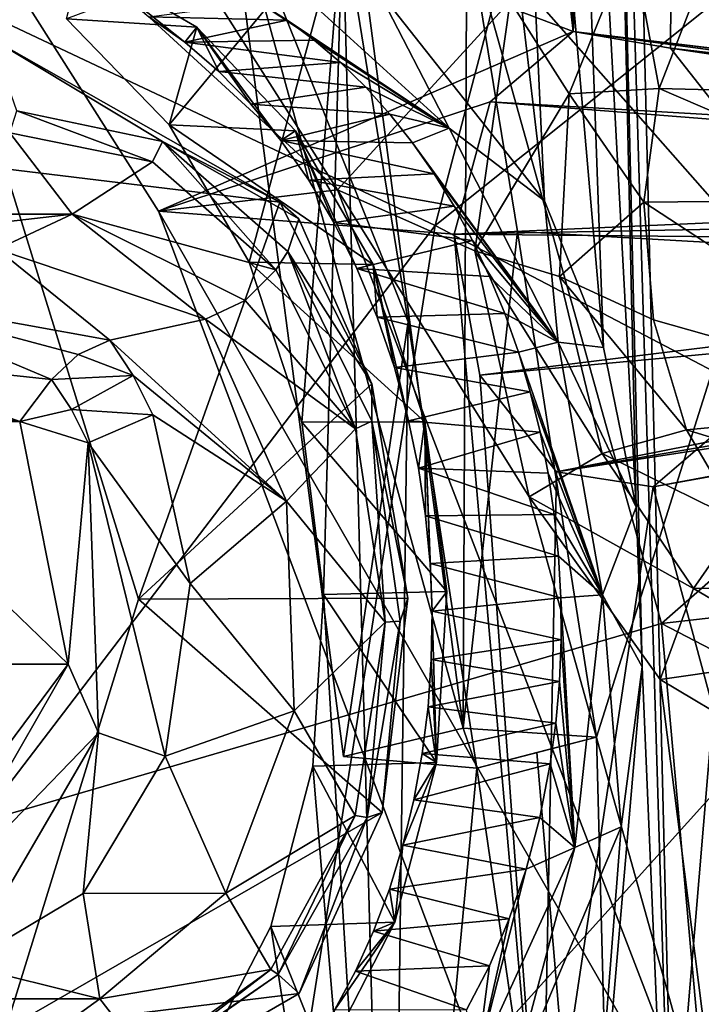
# Model space of a CAD drawing. Header units: metres. Extents: x -150 to 307, y -550 to 84.
# Tile 977 of 1056: x 225.8 to 229.39, y 7.08 to 12.26. Entities that reach past the tile are written whole.
import ezdxf

# ---------------------------------------------------------------- set-up
doc = ezdxf.new("R2010")
doc.units = ezdxf.units.M
doc.layers.add('solid_26006363', color=7, linetype='CONTINUOUS')

msp = doc.modelspace()

# ---------------------------------------------------------------- linework, layer by layer
at = {"layer": 'solid_26006363'}
for points in [[(212.583405, 8.932697, 928.192017), (222.933075, 25.208296, 934.411377), (226.778046, 17.647861, 937.837097)], [(229.17627, 9.082661, 939.973816), (226.778046, 17.647861, 937.837097), (243.479523, 21.629707, 947.42572)], [(229.17627, 9.082661, 939.973816), (243.479523, 21.629707, 947.42572), (245.857986, 10.989752, 949.544861)], [(228.710922, 12.195566, 912.942688), (229.223892, 12.108217, 913.489502), (229.28212, 20.740311, 914.562073)], [(228.723373, 16.762928, 913.428894), (228.710922, 12.195566, 912.942688), (229.28212, 20.740311, 914.562073)], [(229.223892, 12.108217, 913.489502), (229.617462, 11.607019, 913.875366), (229.28212, 20.740311, 914.562073)], [(229.75116, 10.862895, 913.961792), (229.914749, 6.914119, 913.89032), (229.28212, 20.740311, 914.562073)], [(230.230301, 14.674881, 914.833984), (229.28212, 20.740311, 914.562073), (229.914749, 6.914119, 913.89032)], [(229.75116, 10.862895, 913.961792), (229.28212, 20.740311, 914.562073), (229.617462, 11.607019, 913.875366)], [(228.855331, 18.122623, 904.313171), (228.933105, 18.391594, 904.42572), (229.293106, 3.687075, 903.66394)], [(230.589493, 3.194774, 904.978333), (228.933105, 18.391594, 904.42572), (232.38504, 18.18017, 907.970154)], [(230.589493, 3.194774, 904.978333), (229.293106, 3.687075, 903.66394), (228.933105, 18.391594, 904.42572)], [(229.042542, 9.693596, 903.689453), (228.615051, 17.629295, 904.010132), (228.855331, 18.122623, 904.313171)], [(229.074387, 8.854188, 903.667603), (228.855331, 18.122623, 904.313171), (229.293106, 3.687075, 903.66394)], [(229.074387, 8.854188, 903.667603), (229.042542, 9.693596, 903.689453), (228.855331, 18.122623, 904.313171)], [(213.810257, 4.600105, 929.285156), (212.583405, 8.932697, 928.192017), (226.778046, 17.647861, 937.837097)], [(213.810257, 4.600105, 929.285156), (226.778046, 17.647861, 937.837097), (229.17627, 9.082661, 939.973816)], [(228.870773, 10.533987, 903.575073), (228.285919, 17.252821, 903.634521), (228.615051, 17.629295, 904.010132)], [(229.042542, 9.693596, 903.689453), (228.870773, 10.533987, 903.575073), (228.615051, 17.629295, 904.010132)], [(228.561386, 11.30389, 903.322327), (227.885376, 17.019812, 903.207214), (228.285919, 17.252821, 903.634521)], [(228.870773, 10.533987, 903.575073), (228.561386, 11.30389, 903.322327), (228.285919, 17.252821, 903.634521)], [(228.561386, 11.30389, 903.322327), (227.681519, 12.418362, 902.536438), (227.885376, 17.019812, 903.207214)], [(225.139084, 12.519375, 938.87915), (227.986481, 11.174424, 940.932373), (229.449966, 16.739647, 941.646484)], [(229.449966, 16.739647, 941.646484), (227.986481, 11.174424, 940.932373), (232.178864, 14.523368, 943.607727)], [(228.723373, 16.762928, 913.428894), (228.569977, 16.223585, 913.200562), (228.710922, 12.195566, 912.942688)], [(228.569977, 16.223585, 913.200562), (228.302139, 15.793134, 912.86438), (228.710922, 12.195566, 912.942688)], [(228.302139, 15.793134, 912.86438), (225.049805, 13.582232, 909.23407), (228.710922, 12.195566, 912.942688)], [(227.986481, 11.174424, 940.932373), (230.810242, 9.695392, 942.91803), (232.178864, 14.523368, 943.607727)], [(228.13327, 8.532193, 907.416016), (227.4431, 13.774479, 906.801147), (226.891647, 13.035886, 906.309814)], [(228.13327, 8.532193, 907.416016), (228.151917, 12.777198, 906.31012), (227.4431, 13.774479, 906.801147)], [(227.472031, 11.363185, 909.373596), (226.530899, 11.250122, 910.553528), (225.049805, 13.582232, 909.23407)], [(228.710922, 12.195566, 912.942688), (225.049805, 13.582232, 909.23407), (226.530899, 11.250122, 910.553528)], [(226.113525, 13.499624, 908.163391), (227.472031, 11.363185, 909.373596), (225.049805, 13.582232, 909.23407)], [(228.379425, 12.354149, 910.407715), (227.472031, 11.363185, 909.373596), (226.113525, 13.499624, 908.163391)], [(226.891647, 13.035886, 906.309814), (227.498276, 12.802159, 905.647827), (227.842911, 10.669008, 905.821655)], [(226.891647, 13.035886, 906.309814), (227.842911, 10.669008, 905.821655), (227.504135, 8.383615, 906.855469)], [(228.13327, 8.532193, 907.416016), (226.891647, 13.035886, 906.309814), (227.504135, 8.383615, 906.855469)], [(226.046814, 12.261153, 904.146973), (226.586594, 11.704518, 904.637207), (227.498276, 12.802159, 905.647827)], [(226.586594, 11.704518, 904.637207), (227.007217, 10.983052, 905.001038), (227.498276, 12.802159, 905.647827)], [(227.007217, 10.983052, 905.001038), (227.284515, 10.140848, 905.217712), (227.498276, 12.802159, 905.647827)], [(227.284515, 10.140848, 905.217712), (227.398926, 9.235851, 905.271667), (227.498276, 12.802159, 905.647827)], [(227.398926, 9.235851, 905.271667), (227.748444, 3.495895, 905.368896), (227.498276, 12.802159, 905.647827)], [(227.842911, 10.669008, 905.821655), (227.498276, 12.802159, 905.647827), (227.748444, 3.495895, 905.368896)], [(228.13327, 8.532193, 907.416016), (228.419342, 11.143722, 906.446594), (228.151917, 12.777198, 906.31012)], [(229.653046, 11.07263, 907.717468), (228.151917, 12.777198, 906.31012), (228.419342, 11.143722, 906.446594)], [(229.653046, 11.07263, 907.717468), (229.884857, 12.643598, 908.09082), (228.151917, 12.777198, 906.31012)], [(229.018066, 12.680624, 910.885437), (228.689697, 11.868007, 910.447632), (228.379425, 12.354149, 910.407715)], [(229.163025, 11.895851, 910.316772), (228.689697, 11.868007, 910.447632), (229.018066, 12.680624, 910.885437)], [(229.364456, 12.415984, 910.595093), (229.163025, 11.895851, 910.316772), (229.018066, 12.680624, 910.885437)], [(226.731827, 12.217517, 903.411682), (226.046814, 12.261153, 904.146973), (226.126968, 12.569522, 902.845337)], [(226.668442, 12.138808, 903.342224), (226.731827, 12.217517, 903.411682), (226.126968, 12.569522, 902.845337)], [(226.478943, 12.272869, 903.166321), (226.668442, 12.138808, 903.342224), (226.126968, 12.569522, 902.845337)], [(225.139084, 12.519375, 938.87915), (224.238312, 6.264378, 938.46405), (227.986481, 11.174424, 940.932373)], [(227.059906, 12.347215, 902.359619), (227.229538, 12.442087, 902.220581), (228.058868, 11.68726, 902.98114)], [(228.058868, 11.68726, 902.98114), (227.229538, 12.442087, 902.220581), (227.681519, 12.418362, 902.536438)], [(228.058868, 11.68726, 902.98114), (227.681519, 12.418362, 902.536438), (228.561386, 11.30389, 903.322327)], [(230.600693, 11.857932, 909.069275), (229.163025, 11.895851, 910.316772), (229.364456, 12.415984, 910.595093)], [(230.794266, 12.324315, 909.314575), (230.600693, 11.857932, 909.069275), (229.364456, 12.415984, 910.595093)], [(226.478943, 12.272869, 903.166321), (227.059906, 12.347215, 902.359619), (227.206818, 12.255012, 902.497314)], [(227.206818, 12.255012, 902.497314), (227.059906, 12.347215, 902.359619), (228.058868, 11.68726, 902.98114)], [(228.379425, 12.354149, 910.407715), (228.193893, 11.041431, 910.102966), (227.472031, 11.363185, 909.373596)], [(228.689697, 11.868007, 910.447632), (228.193893, 11.041431, 910.102966), (228.379425, 12.354149, 910.407715)], [(226.478943, 12.272869, 903.166321), (227.206818, 12.255012, 902.497314), (226.668442, 12.138808, 903.342224)], [(226.731827, 12.217517, 903.411682), (226.586594, 11.704518, 904.637207), (226.046814, 12.261153, 904.146973)], [(227.250748, 11.673388, 903.882324), (226.586594, 11.704518, 904.637207), (226.731827, 12.217517, 903.411682)], [(226.668442, 12.138808, 903.342224), (227.206818, 12.255012, 902.497314), (227.34964, 12.149652, 902.630066)], [(226.668442, 12.138808, 903.342224), (226.848602, 11.984817, 903.507874), (226.731827, 12.217517, 903.411682)], [(227.174484, 11.622318, 903.802124), (227.250748, 11.673388, 903.882324), (226.731827, 12.217517, 903.411682)], [(227.016586, 11.813337, 903.660522), (227.174484, 11.622318, 903.802124), (226.731827, 12.217517, 903.411682)], [(226.848602, 11.984817, 903.507874), (227.016586, 11.813337, 903.660522), (226.731827, 12.217517, 903.411682)], [(227.34964, 12.149652, 902.630066), (227.206818, 12.255012, 902.497314), (228.058868, 11.68726, 902.98114)], [(228.274841, 11.824511, 912.442871), (228.710922, 12.195566, 912.942688), (226.530899, 11.250122, 910.553528)], [(233.959503, 11.493368, 907.424561), (228.710922, 12.195566, 912.942688), (228.274841, 11.824511, 912.442871)], [(234.19783, 11.537221, 907.636902), (229.223892, 12.108217, 913.489502), (228.710922, 12.195566, 912.942688)], [(234.075043, 11.546497, 907.527466), (228.710922, 12.195566, 912.942688), (233.959503, 11.493368, 907.424561)], [(234.19783, 11.537221, 907.636902), (228.710922, 12.195566, 912.942688), (234.075043, 11.546497, 907.527466)], [(225.652344, 12.15667, 901.974426), (225.724777, 11.473048, 905.270142), (227.168167, 11.297114, 903.38562)], [(226.552292, 11.616396, 902.341064), (225.652344, 12.15667, 901.974426), (227.168167, 11.297114, 903.38562)], [(226.552292, 11.616396, 902.341064), (225.785675, 11.777106, 901.605103), (225.652344, 12.15667, 901.974426)], [(226.668442, 12.138808, 903.342224), (227.34964, 12.149652, 902.630066), (227.487701, 12.03171, 902.757263)], [(226.668442, 12.138808, 903.342224), (227.487701, 12.03171, 902.757263), (226.848602, 11.984817, 903.507874)], [(227.487701, 12.03171, 902.757263), (227.34964, 12.149652, 902.630066), (228.058868, 11.68726, 902.98114)], [(234.394638, 11.337642, 907.812195), (229.617462, 11.607019, 913.875366), (229.223892, 12.108217, 913.489502)], [(234.310059, 11.465192, 907.736877), (229.223892, 12.108217, 913.489502), (234.19783, 11.537221, 907.636902)], [(234.394638, 11.337642, 907.812195), (229.223892, 12.108217, 913.489502), (234.310059, 11.465192, 907.736877)], [(226.848602, 11.984817, 903.507874), (227.487701, 12.03171, 902.757263), (227.620331, 11.901872, 902.878357)], [(227.620331, 11.901872, 902.878357), (227.487701, 12.03171, 902.757263), (228.058868, 11.68726, 902.98114)], [(226.848602, 11.984817, 903.507874), (227.620331, 11.901872, 902.878357), (227.016586, 11.813337, 903.660522)], [(227.016586, 11.813337, 903.660522), (227.620331, 11.901872, 902.878357), (227.746964, 11.760745, 902.992859)], [(227.746964, 11.760745, 902.992859), (227.620331, 11.901872, 902.878357), (228.058868, 11.68726, 902.98114)], [(228.689697, 11.868007, 910.447632), (228.639053, 10.906481, 910.302673), (228.193893, 11.041431, 910.102966)], [(229.083771, 11.297235, 910.167847), (228.639053, 10.906481, 910.302673), (228.689697, 11.868007, 910.447632)], [(229.163025, 11.895851, 910.316772), (229.083771, 11.297235, 910.167847), (228.689697, 11.868007, 910.447632)], [(230.518921, 11.311479, 908.938049), (229.083771, 11.297235, 910.167847), (229.163025, 11.895851, 910.316772)], [(230.600693, 11.857932, 909.069275), (230.518921, 11.311479, 908.938049), (229.163025, 11.895851, 910.316772)], [(228.086258, 11.129948, 912.184265), (228.274841, 11.824511, 912.442871), (226.530899, 11.250122, 910.553528)], [(227.016586, 11.813337, 903.660522), (227.746964, 11.760745, 902.992859), (227.174484, 11.622318, 903.802124)], [(233.867371, 11.385909, 907.342468), (228.274841, 11.824511, 912.442871), (228.086258, 11.129948, 912.184265)], [(233.959503, 11.493368, 907.424561), (228.274841, 11.824511, 912.442871), (233.867371, 11.385909, 907.342468)], [(226.498413, 11.509402, 902.279602), (225.747818, 11.66237, 901.559021), (225.785675, 11.777106, 901.605103)], [(226.498413, 11.509402, 902.279602), (225.785675, 11.777106, 901.605103), (226.552292, 11.616396, 902.341064)], [(227.174484, 11.622318, 903.802124), (227.746964, 11.760745, 902.992859), (227.866989, 11.608964, 903.100098)], [(227.866989, 11.608964, 903.100098), (227.746964, 11.760745, 902.992859), (228.058868, 11.68726, 902.98114)], [(227.658936, 10.969662, 904.235229), (227.007217, 10.983052, 905.001038), (226.586594, 11.704518, 904.637207)], [(227.658936, 10.969662, 904.235229), (226.586594, 11.704518, 904.637207), (227.250748, 11.673388, 903.882324)], [(226.077072, 11.234622, 902.250732), (225.286819, 11.234663, 901.47052), (225.747818, 11.66237, 901.559021)], [(226.077072, 11.234622, 902.250732), (225.747818, 11.66237, 901.559021), (226.498413, 11.509402, 902.279602)], [(227.174484, 11.622318, 903.802124), (227.320648, 11.41397, 903.931213), (227.250748, 11.673388, 903.882324)], [(227.57399, 10.94956, 904.148499), (227.658936, 10.969662, 904.235229), (227.250748, 11.673388, 903.882324)], [(227.453323, 11.190465, 904.046265), (227.57399, 10.94956, 904.148499), (227.250748, 11.673388, 903.882324)], [(227.320648, 11.41397, 903.931213), (227.453323, 11.190465, 904.046265), (227.250748, 11.673388, 903.882324)], [(227.866989, 11.608964, 903.100098), (228.058868, 11.68726, 902.98114), (228.632385, 10.561019, 903.46698)], [(228.632385, 10.561019, 903.46698), (228.058868, 11.68726, 902.98114), (228.561386, 11.30389, 903.322327)], [(226.498413, 11.509402, 902.279602), (226.552292, 11.616396, 902.341064), (227.14711, 10.941732, 902.874939)], [(226.552292, 11.616396, 902.341064), (227.168167, 11.297114, 903.38562), (227.268677, 11.210176, 903.141663)], [(226.552292, 11.616396, 902.341064), (227.268677, 11.210176, 903.141663), (227.211502, 11.037539, 902.946045)], [(227.14711, 10.941732, 902.874939), (226.552292, 11.616396, 902.341064), (227.211502, 11.037539, 902.946045)], [(227.174484, 11.622318, 903.802124), (227.866989, 11.608964, 903.100098), (227.979843, 11.447197, 903.199707)], [(227.174484, 11.622318, 903.802124), (227.979843, 11.447197, 903.199707), (227.320648, 11.41397, 903.931213)], [(227.979843, 11.447197, 903.199707), (227.866989, 11.608964, 903.100098), (228.632385, 10.561019, 903.46698)], [(226.077072, 11.234622, 902.250732), (226.498413, 11.509402, 902.279602), (227.14711, 10.941732, 902.874939)], [(225.725403, 6.948538, 905.270691), (226.424515, 9.210491, 905.893555), (225.724777, 11.473048, 905.270142)], [(227.168167, 11.297114, 903.38562), (225.724777, 11.473048, 905.270142), (226.424515, 9.210491, 905.893555)], [(227.320648, 11.41397, 903.931213), (227.979843, 11.447197, 903.199707), (228.085098, 11.276065, 903.291138)], [(228.085098, 11.276065, 903.291138), (227.979843, 11.447197, 903.199707), (228.632385, 10.561019, 903.46698)], [(227.320648, 11.41397, 903.931213), (228.085098, 11.276065, 903.291138), (227.453323, 11.190465, 904.046265)], [(227.472031, 11.363185, 909.373596), (229.515717, 6.044899, 911.202515), (226.530899, 11.250122, 910.553528)], [(228.480759, 9.748182, 910.309448), (229.515717, 6.044899, 911.202515), (227.472031, 11.363185, 909.373596)], [(228.193893, 11.041431, 910.102966), (228.480759, 9.748182, 910.309448), (227.472031, 11.363185, 909.373596)], [(233.867371, 11.385909, 907.342468), (228.086258, 11.129948, 912.184265), (233.811981, 11.238849, 907.293091)], [(227.652557, 10.342469, 903.799683), (227.168167, 11.297114, 903.38562), (226.424515, 9.210491, 905.893555)], [(227.268677, 11.210176, 903.141663), (227.168167, 11.297114, 903.38562), (227.652557, 10.342469, 903.799683)], [(228.632385, 10.561019, 903.46698), (228.561386, 11.30389, 903.322327), (228.870773, 10.533987, 903.575073)], [(229.083771, 11.297235, 910.167847), (229.134033, 10.678553, 910.162659), (228.639053, 10.906481, 910.302673)], [(230.518921, 11.311479, 908.938049), (230.714294, 10.231723, 909.063477), (229.083771, 11.297235, 910.167847)], [(230.714294, 10.231723, 909.063477), (229.134033, 10.678553, 910.162659), (229.083771, 11.297235, 910.167847)], [(224.993225, 11.110594, 902.163513), (225.286819, 11.234663, 901.47052), (226.077072, 11.234622, 902.250732)], [(225.682831, 11.051458, 902.776428), (224.993225, 11.110594, 902.163513), (226.077072, 11.234622, 902.250732)], [(225.682831, 11.051458, 902.776428), (226.077072, 11.234622, 902.250732), (226.7771, 10.682544, 902.901123)], [(226.077072, 11.234622, 902.250732), (227.14711, 10.941732, 902.874939), (226.986252, 10.781422, 902.814636)], [(226.077072, 11.234622, 902.250732), (226.986252, 10.781422, 902.814636), (226.7771, 10.682544, 902.901123)], [(229.515717, 6.044899, 911.202515), (228.546295, 5.90856, 912.357605), (226.530899, 11.250122, 910.553528)], [(228.086258, 11.129948, 912.184265), (226.530899, 11.250122, 910.553528), (228.546295, 5.90856, 912.357605)], [(227.453323, 11.190465, 904.046265), (228.085098, 11.276065, 903.291138), (228.182419, 11.096084, 903.374207)], [(228.182419, 11.096084, 903.374207), (228.085098, 11.276065, 903.291138), (228.632385, 10.561019, 903.46698)], [(233.811981, 11.238849, 907.293091), (228.086258, 11.129948, 912.184265), (233.802444, 11.072666, 907.284607)], [(227.268677, 11.210176, 903.141663), (227.652557, 10.342469, 903.799683), (227.211502, 11.037539, 902.946045)], [(227.453323, 11.190465, 904.046265), (228.182419, 11.096084, 903.374207), (227.57399, 10.94956, 904.148499)], [(224.238312, 6.264378, 938.46405), (227.108017, 5.591519, 940.504272), (227.986481, 11.174424, 940.932373)], [(227.986481, 11.174424, 940.932373), (227.108017, 5.591519, 940.504272), (230.810242, 9.695392, 942.91803)], [(228.220383, 10.388286, 912.270203), (228.086258, 11.129948, 912.184265), (228.546295, 5.90856, 912.357605)], [(233.802444, 11.072666, 907.284607), (228.086258, 11.129948, 912.184265), (228.220383, 10.388286, 912.270203)], [(228.13327, 8.532193, 907.416016), (228.834305, 8.485646, 906.68988), (228.419342, 11.143722, 906.446594)], [(229.653046, 11.07263, 907.717468), (228.419342, 11.143722, 906.446594), (228.834305, 8.485646, 906.68988)], [(227.57399, 10.94956, 904.148499), (228.182419, 11.096084, 903.374207), (228.2715, 10.907734, 903.448669)], [(228.2715, 10.907734, 903.448669), (228.182419, 11.096084, 903.374207), (228.632385, 10.561019, 903.46698)], [(224.879929, 10.823753, 902.368347), (225.682831, 11.051458, 902.776428), (226.273819, 10.572268, 903.301575)], [(226.273819, 10.572268, 903.301575), (225.682831, 11.051458, 902.776428), (226.7771, 10.682544, 902.901123)], [(227.566238, 10.106387, 903.230164), (227.14711, 10.941732, 902.874939), (227.211502, 11.037539, 902.946045)], [(227.652344, 10.147033, 903.318848), (227.211502, 11.037539, 902.946045), (227.652557, 10.342469, 903.799683)], [(227.652344, 10.147033, 903.318848), (227.566238, 10.106387, 903.230164), (227.211502, 11.037539, 902.946045)], [(228.863892, 9.977035, 910.47583), (228.480759, 9.748182, 910.309448), (228.193893, 11.041431, 910.102966)], [(228.639053, 10.906481, 910.302673), (228.863892, 9.977035, 910.47583), (228.193893, 11.041431, 910.102966)], [(233.802444, 11.072666, 907.284607), (228.220383, 10.388286, 912.270203), (233.842621, 10.910791, 907.320374)], [(229.653046, 11.07263, 907.717468), (228.834305, 8.485646, 906.68988), (228.977753, 3.02844, 906.616943)], [(229.653046, 11.07263, 907.717468), (228.977753, 3.02844, 906.616943), (229.875198, 1.753009, 907.529114)], [(227.931259, 10.143383, 904.448181), (227.284515, 10.140848, 905.217712), (227.007217, 10.983052, 905.001038)], [(227.931259, 10.143383, 904.448181), (227.007217, 10.983052, 905.001038), (227.658936, 10.969662, 904.235229)], [(229.17627, 9.082661, 939.973816), (245.857986, 10.989752, 949.544861), (246.654556, 0, 950.254578)], [(226.986252, 10.781422, 902.814636), (227.14711, 10.941732, 902.874939), (227.566238, 10.106387, 903.230164)], [(227.57399, 10.94956, 904.148499), (227.680984, 10.693984, 904.236511), (227.658936, 10.969662, 904.235229)], [(227.57399, 10.94956, 904.148499), (228.2715, 10.907734, 903.448669), (228.351898, 10.711749, 903.514099)], [(227.57399, 10.94956, 904.148499), (228.351898, 10.711749, 903.514099), (227.680984, 10.693984, 904.236511)], [(227.8461, 10.148534, 904.362793), (227.931259, 10.143383, 904.448181), (227.658936, 10.969662, 904.235229)], [(227.771515, 10.428009, 904.307861), (227.8461, 10.148534, 904.362793), (227.658936, 10.969662, 904.235229)], [(227.680984, 10.693984, 904.236511), (227.771515, 10.428009, 904.307861), (227.658936, 10.969662, 904.235229)], [(233.842621, 10.910791, 907.320374), (228.220383, 10.388286, 912.270203), (228.623337, 9.880831, 912.665466)], [(228.351898, 10.711749, 903.514099), (228.2715, 10.907734, 903.448669), (228.632385, 10.561019, 903.46698)], [(233.9272, 10.783241, 907.395752), (233.842621, 10.910791, 907.320374), (228.623337, 9.880831, 912.665466)], [(229.308228, 10.101046, 910.301392), (228.863892, 9.977035, 910.47583), (228.639053, 10.906481, 910.302673)], [(229.134033, 10.678553, 910.162659), (229.308228, 10.101046, 910.301392), (228.639053, 10.906481, 910.302673)], [(224.847656, 10.485333, 902.339539), (224.879929, 10.823753, 902.368347), (225.96817, 10.366213, 903.335449)], [(224.879929, 10.823753, 902.368347), (226.273819, 10.572268, 903.301575), (226.108414, 10.49711, 903.374634)], [(224.879929, 10.823753, 902.368347), (226.108414, 10.49711, 903.374634), (225.96817, 10.366213, 903.335449)], [(226.7771, 10.682544, 902.901123), (226.986252, 10.781422, 902.814636), (227.566238, 10.106387, 903.230164)], [(233.9272, 10.783241, 907.395752), (228.623337, 9.880831, 912.665466), (234.039429, 10.711212, 907.495728)], [(234.277756, 10.755066, 907.708069), (229.132507, 9.801076, 913.209656), (229.562057, 10.169706, 913.703125)], [(234.162216, 10.701936, 907.605164), (229.132507, 9.801076, 913.209656), (234.277756, 10.755066, 907.708069)], [(226.273819, 10.572268, 903.301575), (226.7771, 10.682544, 902.901123), (227.204147, 9.726092, 903.252319)], [(227.204147, 9.726092, 903.252319), (226.7771, 10.682544, 902.901123), (227.566238, 10.106387, 903.230164)], [(227.504135, 8.383615, 906.855469), (227.842911, 10.669008, 905.821655), (228.204636, 8.322008, 906.033813)], [(227.680984, 10.693984, 904.236511), (228.351898, 10.711749, 903.514099), (228.423233, 10.509101, 903.570129)], [(227.680984, 10.693984, 904.236511), (228.423233, 10.509101, 903.570129), (227.771515, 10.428009, 904.307861)], [(228.204636, 8.322008, 906.033813), (227.842911, 10.669008, 905.821655), (227.748444, 3.495895, 905.368896)], [(228.423233, 10.509101, 903.570129), (228.351898, 10.711749, 903.514099), (228.632385, 10.561019, 903.46698)], [(234.039429, 10.711212, 907.495728), (228.623337, 9.880831, 912.665466), (229.132507, 9.801076, 913.209656)], [(234.039429, 10.711212, 907.495728), (229.132507, 9.801076, 913.209656), (234.162216, 10.701936, 907.605164)], [(230.714294, 10.231723, 909.063477), (229.308228, 10.101046, 910.301392), (229.134033, 10.678553, 910.162659)], [(226.108414, 10.49711, 903.374634), (226.273819, 10.572268, 903.301575), (226.396545, 10.385614, 903.410645)], [(226.396545, 10.385614, 903.410645), (226.273819, 10.572268, 903.301575), (227.204147, 9.726092, 903.252319)], [(228.423233, 10.509101, 903.570129), (228.632385, 10.561019, 903.46698), (228.865097, 9.233263, 903.605957)], [(228.632385, 10.561019, 903.46698), (228.870773, 10.533987, 903.575073), (229.042542, 9.693596, 903.689453)], [(228.865097, 9.233263, 903.605957), (228.632385, 10.561019, 903.46698), (229.042542, 9.693596, 903.689453)], [(227.771515, 10.428009, 904.307861), (228.423233, 10.509101, 903.570129), (228.485153, 10.301119, 903.616638)], [(228.485153, 10.301119, 903.616638), (228.423233, 10.509101, 903.570129), (228.865097, 9.233263, 903.605957)], [(224.847656, 10.485333, 902.339539), (225.800766, 10.143752, 903.186584), (223.780045, 10.485267, 903.537476)], [(225.800766, 10.143752, 903.186584), (224.732269, 10.143752, 904.385864), (223.780045, 10.485267, 903.537476)], [(224.847656, 10.485333, 902.339539), (225.96817, 10.366213, 903.335449), (225.800766, 10.143752, 903.186584)], [(225.96817, 10.366213, 903.335449), (226.108414, 10.49711, 903.374634), (226.396545, 10.385614, 903.410645)], [(227.771515, 10.428009, 904.307861), (228.485153, 10.301119, 903.616638), (227.8461, 10.148534, 904.362793)], [(225.800766, 10.143752, 903.186584), (225.96817, 10.366213, 903.335449), (226.072479, 10.207572, 903.428101)], [(226.072479, 10.207572, 903.428101), (225.96817, 10.366213, 903.335449), (226.396545, 10.385614, 903.410645)], [(226.072479, 10.207572, 903.428101), (226.396545, 10.385614, 903.410645), (226.500443, 10.179513, 903.50293)], [(226.500443, 10.179513, 903.50293), (226.396545, 10.385614, 903.410645), (227.204147, 9.726092, 903.252319)], [(228.623337, 9.880831, 912.665466), (228.220383, 10.388286, 912.270203), (228.546295, 5.90856, 912.357605)], [(227.842285, 9.216249, 903.920593), (227.652557, 10.342469, 903.799683), (226.424515, 9.210491, 905.893555)], [(227.652344, 10.147033, 903.318848), (227.652557, 10.342469, 903.799683), (227.842285, 9.216249, 903.920593)], [(227.8461, 10.148534, 904.362793), (228.485153, 10.301119, 903.616638), (228.537445, 10.088964, 903.653381)], [(228.537445, 10.088964, 903.653381), (228.485153, 10.301119, 903.616638), (228.865097, 9.233263, 903.605957)], [(225.800766, 10.143752, 903.186584), (226.072479, 10.207572, 903.428101), (226.160782, 10.032404, 903.506531)], [(226.072479, 10.207572, 903.428101), (226.500443, 10.179513, 903.50293), (226.160782, 10.032404, 903.506531)], [(230.714294, 10.231723, 909.063477), (231.301819, 9.492359, 909.63916), (229.308228, 10.101046, 910.301392)], [(226.160782, 10.032404, 903.506531), (226.500443, 10.179513, 903.50293), (226.697311, 9.293285, 903.677673)], [(226.697311, 9.293285, 903.677673), (226.500443, 10.179513, 903.50293), (227.204147, 9.726092, 903.252319)], [(227.652344, 10.147033, 903.318848), (227.722916, 9.090129, 903.318542), (227.566238, 10.106387, 903.230164)], [(227.652344, 10.147033, 903.318848), (227.842285, 9.216249, 903.920593), (227.801041, 9.09476, 903.396851)], [(227.652344, 10.147033, 903.318848), (227.801041, 9.09476, 903.396851), (227.722916, 9.090129, 903.318542)], [(227.8461, 10.148534, 904.362793), (228.537445, 10.088964, 903.653381), (227.897385, 9.89976, 904.397034)], [(227.8461, 10.148534, 904.362793), (227.897385, 9.89976, 904.397034), (227.931259, 10.143383, 904.448181)], [(229.562057, 10.169706, 913.703125), (229.132507, 9.801076, 913.209656), (229.914749, 6.914119, 913.89032)], [(226.056213, 8.868456, 903.41333), (224.987198, 8.868101, 904.612976), (224.732269, 10.143752, 904.385864)], [(226.056213, 8.868456, 903.41333), (224.732269, 10.143752, 904.385864), (225.800766, 10.143752, 903.186584)], [(226.056213, 8.868456, 903.41333), (225.800766, 10.143752, 903.186584), (226.160782, 10.032404, 903.506531)], [(227.204147, 9.726092, 903.252319), (227.566238, 10.106387, 903.230164), (227.722916, 9.090129, 903.318542)], [(228.0466, 9.249957, 904.503967), (227.284515, 10.140848, 905.217712), (227.931259, 10.143383, 904.448181)], [(228.0466, 9.249957, 904.503967), (227.398926, 9.235851, 905.271667), (227.284515, 10.140848, 905.217712)], [(227.897385, 9.89976, 904.397034), (227.935486, 9.648358, 904.418213), (227.931259, 10.143383, 904.448181)], [(227.96904, 9.146574, 904.419128), (228.0466, 9.249957, 904.503967), (227.931259, 10.143383, 904.448181)], [(227.959183, 9.398659, 904.425537), (227.96904, 9.146574, 904.419128), (227.931259, 10.143383, 904.448181)], [(227.935486, 9.648358, 904.418213), (227.959183, 9.398659, 904.425537), (227.931259, 10.143383, 904.448181)], [(229.589706, 9.618984, 910.570923), (228.863892, 9.977035, 910.47583), (229.308228, 10.101046, 910.301392)], [(231.301819, 9.492359, 909.63916), (229.589706, 9.618984, 910.570923), (229.308228, 10.101046, 910.301392)], [(227.897385, 9.89976, 904.397034), (228.537445, 10.088964, 903.653381), (228.579895, 9.873639, 903.680237)], [(228.579895, 9.873639, 903.680237), (228.537445, 10.088964, 903.653381), (228.865097, 9.233263, 903.605957)], [(226.056213, 8.868456, 903.41333), (226.160782, 10.032404, 903.506531), (226.215759, 8.507176, 903.554993)], [(226.160782, 10.032404, 903.506531), (226.697311, 9.293285, 903.677673), (226.56546, 8.385803, 903.560242)], [(226.215759, 8.507176, 903.554993), (226.160782, 10.032404, 903.506531), (226.56546, 8.385803, 903.560242)], [(229.343597, 9.266847, 910.933472), (228.480759, 9.748182, 910.309448), (228.863892, 9.977035, 910.47583)], [(229.589706, 9.618984, 910.570923), (229.343597, 9.266847, 910.933472), (228.863892, 9.977035, 910.47583)], [(227.897385, 9.89976, 904.397034), (228.579895, 9.873639, 903.680237), (228.612244, 9.656114, 903.697021)], [(227.897385, 9.89976, 904.397034), (228.612244, 9.656114, 903.697021), (227.935486, 9.648358, 904.418213)], [(229.132507, 9.801076, 913.209656), (228.623337, 9.880831, 912.665466), (228.546295, 5.90856, 912.357605)], [(228.612244, 9.656114, 903.697021), (228.579895, 9.873639, 903.680237), (228.865097, 9.233263, 903.605957)], [(229.132507, 9.801076, 913.209656), (228.546295, 5.90856, 912.357605), (229.914749, 6.914119, 913.89032)], [(228.480759, 9.748182, 910.309448), (229.1698, 8.787894, 910.977417), (229.515717, 6.044899, 911.202515)], [(229.343597, 9.266847, 910.933472), (229.1698, 8.787894, 910.977417), (228.480759, 9.748182, 910.309448)], [(226.697311, 9.293285, 903.677673), (227.204147, 9.726092, 903.252319), (227.2435, 8.623002, 903.209656)], [(227.108017, 5.591519, 940.504272), (229.988724, 4.851547, 942.504456), (230.810242, 9.695392, 942.91803)], [(227.2435, 8.623002, 903.209656), (227.204147, 9.726092, 903.252319), (227.722916, 9.090129, 903.318542)], [(228.865097, 9.233263, 903.605957), (229.042542, 9.693596, 903.689453), (229.074387, 8.854188, 903.667603)], [(227.935486, 9.648358, 904.418213), (228.612244, 9.656114, 903.697021), (228.634384, 9.437097, 903.703674)], [(227.935486, 9.648358, 904.418213), (228.634384, 9.437097, 903.703674), (227.959183, 9.398659, 904.425537)], [(228.634384, 9.437097, 903.703674), (228.612244, 9.656114, 903.697021), (228.865097, 9.233263, 903.605957)], [(229.589706, 9.618984, 910.570923), (229.953812, 9.278356, 910.94812), (229.343597, 9.266847, 910.933472)], [(227.959183, 9.398659, 904.425537), (228.634384, 9.437097, 903.703674), (228.64624, 9.217035, 903.700134)], [(228.64624, 9.217035, 903.700134), (228.634384, 9.437097, 903.703674), (228.865097, 9.233263, 903.605957)], [(227.959183, 9.398659, 904.425537), (228.64624, 9.217035, 903.700134), (227.96904, 9.146574, 904.419128)], [(226.56546, 8.385803, 903.560242), (226.697311, 9.293285, 903.677673), (227.2435, 8.623002, 903.209656)], [(229.343597, 9.266847, 910.933472), (229.963882, 8.901469, 911.589417), (229.1698, 8.787894, 910.977417)], [(229.953812, 9.278356, 910.94812), (229.963882, 8.901469, 911.589417), (229.343597, 9.266847, 910.933472)], [(227.707565, 8.088998, 903.72937), (227.842285, 9.216249, 903.920593), (226.424515, 9.210491, 905.893555)], [(227.398926, 9.235851, 905.271667), (227.342865, 8.332469, 905.159363), (227.748444, 3.495895, 905.368896)], [(227.993454, 8.35232, 904.395203), (227.342865, 8.332469, 905.159363), (227.398926, 9.235851, 905.271667)], [(227.993454, 8.35232, 904.395203), (227.398926, 9.235851, 905.271667), (228.0466, 9.249957, 904.503967)], [(227.801041, 9.09476, 903.396851), (227.842285, 9.216249, 903.920593), (227.707565, 8.088998, 903.72937)], [(227.96904, 9.146574, 904.419128), (227.993454, 8.35232, 904.395203), (228.0466, 9.249957, 904.503967)], [(227.96904, 9.146574, 904.419128), (228.64624, 9.217035, 903.700134), (228.647781, 8.996728, 903.686462)], [(228.64624, 9.217035, 903.700134), (228.865097, 9.233263, 903.605957), (228.720367, 7.904235, 903.375061)], [(228.647781, 8.996728, 903.686462), (228.64624, 9.217035, 903.700134), (228.720367, 7.904235, 903.375061)], [(228.720367, 7.904235, 903.375061), (228.865097, 9.233263, 903.605957), (228.963516, 8.0142, 903.50647)], [(228.865097, 9.233263, 903.605957), (229.074387, 8.854188, 903.667603), (228.963516, 8.0142, 903.50647)], [(227.707565, 8.088998, 903.72937), (226.424515, 9.210491, 905.893555), (225.725403, 6.948538, 905.270691)], [(227.96904, 9.146574, 904.419128), (228.647781, 8.996728, 903.686462), (227.965332, 8.893947, 904.399475)], [(227.96904, 9.146574, 904.419128), (227.965332, 8.893947, 904.399475), (227.993454, 8.35232, 904.395203)], [(213.810257, 4.600105, 929.285156), (229.17627, 9.082661, 939.973816), (229.99118, 0.000344, 940.69989)], [(227.2435, 8.623002, 903.209656), (227.722916, 9.090129, 903.318542), (227.565063, 8.073456, 903.100586)], [(227.627594, 8.062207, 903.162231), (227.565063, 8.073456, 903.100586), (227.722916, 9.090129, 903.318542)], [(227.801041, 9.09476, 903.396851), (227.707565, 8.088998, 903.72937), (227.627594, 8.062207, 903.162231)], [(227.801041, 9.09476, 903.396851), (227.627594, 8.062207, 903.162231), (227.722916, 9.090129, 903.318542)], [(229.17627, 9.082661, 939.973816), (246.654556, 0, 950.254578), (229.99118, 0.000344, 940.69989)], [(227.965332, 8.893947, 904.399475), (228.647781, 8.996728, 903.686462), (228.638962, 8.777131, 903.662659)], [(228.638962, 8.777131, 903.662659), (228.647781, 8.996728, 903.686462), (228.720367, 7.904235, 903.375061)], [(225.35881, 7.935409, 902.793213), (224.987198, 8.868101, 904.612976), (226.056213, 8.868456, 903.41333)], [(226.056213, 8.868456, 903.41333), (226.215759, 8.507176, 903.554993), (225.312866, 7.57533, 902.752319)], [(225.35881, 7.935409, 902.793213), (226.056213, 8.868456, 903.41333), (225.312866, 7.57533, 902.752319)], [(227.965332, 8.893947, 904.399475), (228.638962, 8.777131, 903.662659), (227.948181, 8.644298, 904.366943)], [(227.965332, 8.893947, 904.399475), (227.948181, 8.644298, 904.366943), (227.993454, 8.35232, 904.395203)], [(229.074387, 8.854188, 903.667603), (229.293106, 3.687075, 903.66394), (228.619156, 3.561404, 902.981323)], [(228.963516, 8.0142, 903.50647), (229.074387, 8.854188, 903.667603), (228.619156, 3.561404, 902.981323)], [(229.963882, 8.901469, 911.589417), (229.615738, 8.522638, 911.438477), (229.1698, 8.787894, 910.977417)], [(227.948181, 8.644298, 904.366943), (228.638962, 8.777131, 903.662659), (228.619827, 8.559225, 903.628845)], [(228.619827, 8.559225, 903.628845), (228.638962, 8.777131, 903.662659), (228.720367, 7.904235, 903.375061)], [(229.1698, 8.787894, 910.977417), (229.615738, 8.522638, 911.438477), (229.515717, 6.044899, 911.202515)], [(226.56546, 8.385803, 903.560242), (227.2435, 8.623002, 903.209656), (226.884888, 7.665306, 902.784424)], [(226.884888, 7.665306, 902.784424), (227.2435, 8.623002, 903.209656), (227.565063, 8.073456, 903.100586)], [(227.948181, 8.644298, 904.366943), (228.619827, 8.559225, 903.628845), (227.917557, 8.399235, 904.321533)], [(227.948181, 8.644298, 904.366943), (227.917557, 8.399235, 904.321533), (227.993454, 8.35232, 904.395203)], [(227.917557, 8.399235, 904.321533), (228.619827, 8.559225, 903.628845), (228.590515, 8.344085, 903.585205)], [(228.590515, 8.344085, 903.585205), (228.619827, 8.559225, 903.628845), (228.720367, 7.904235, 903.375061)], [(225.312866, 7.57533, 902.752319), (226.215759, 8.507176, 903.554993), (225.503021, 7.288575, 902.615662)], [(226.215759, 8.507176, 903.554993), (226.134796, 7.662909, 903.177307), (225.503021, 7.288575, 902.615662)], [(226.215759, 8.507176, 903.554993), (226.56546, 8.385803, 903.560242), (226.134796, 7.662909, 903.177307)], [(228.13327, 8.532193, 907.416016), (227.504135, 8.383615, 906.855469), (228.204636, 8.322008, 906.033813)], [(228.13327, 8.532193, 907.416016), (228.204636, 8.322008, 906.033813), (228.834305, 8.485646, 906.68988)], [(228.834305, 8.485646, 906.68988), (228.204636, 8.322008, 906.033813), (228.520599, 8.403996, 906.362244)], [(228.834305, 8.485646, 906.68988), (228.520599, 8.403996, 906.362244), (228.977753, 3.02844, 906.616943)], [(227.917557, 8.399235, 904.321533), (228.590515, 8.344085, 903.585205), (227.873276, 8.15554, 904.262878)], [(227.917557, 8.399235, 904.321533), (227.873276, 8.15554, 904.262878), (227.993454, 8.35232, 904.395203)], [(228.520599, 8.403996, 906.362244), (228.204636, 8.322008, 906.033813), (228.977753, 3.02844, 906.616943)], [(226.134796, 7.662909, 903.177307), (226.56546, 8.385803, 903.560242), (226.884888, 7.665306, 902.784424)], [(227.774048, 7.512462, 904.12793), (227.342865, 8.332469, 905.159363), (227.993454, 8.35232, 904.395203)], [(227.815689, 7.916487, 904.191528), (227.774048, 7.512462, 904.12793), (227.993454, 8.35232, 904.395203)], [(227.873276, 8.15554, 904.262878), (227.815689, 7.916487, 904.191528), (227.993454, 8.35232, 904.395203)], [(227.873276, 8.15554, 904.262878), (228.590515, 8.344085, 903.585205), (228.535934, 8.062991, 903.512207)], [(228.535934, 8.062991, 903.512207), (228.590515, 8.344085, 903.585205), (228.720367, 7.904235, 903.375061)], [(227.342865, 8.332469, 905.159363), (227.120651, 7.489995, 904.888794), (227.748444, 3.495895, 905.368896)], [(227.774048, 7.512462, 904.12793), (227.120651, 7.489995, 904.888794), (227.342865, 8.332469, 905.159363)], [(228.204636, 8.322008, 906.033813), (227.748444, 3.495895, 905.368896), (228.977753, 3.02844, 906.616943)], [(227.873276, 8.15554, 904.262878), (228.535934, 8.062991, 903.512207), (227.815689, 7.916487, 904.191528)], [(227.26973, 7.137464, 903.255676), (227.707565, 8.088998, 903.72937), (225.725403, 6.948538, 905.270691)], [(227.627594, 8.062207, 903.162231), (227.707565, 8.088998, 903.72937), (227.26973, 7.137464, 903.255676)], [(226.884888, 7.665306, 902.784424), (227.565063, 8.073456, 903.100586), (227.121231, 7.263325, 902.616943)], [(227.159485, 7.237451, 902.653503), (227.121231, 7.263325, 902.616943), (227.565063, 8.073456, 903.100586)], [(227.627594, 8.062207, 903.162231), (227.159485, 7.237451, 902.653503), (227.565063, 8.073456, 903.100586)], [(227.627594, 8.062207, 903.162231), (227.26973, 7.137464, 903.255676), (227.159485, 7.237451, 902.653503)], [(227.815689, 7.916487, 904.191528), (228.535934, 8.062991, 903.512207), (228.46402, 7.790916, 903.422729)], [(228.46402, 7.790916, 903.422729), (228.535934, 8.062991, 903.512207), (228.720367, 7.904235, 903.375061)], [(228.963516, 8.0142, 903.50647), (228.619156, 3.561404, 902.981323), (228.38176, 6.633497, 902.852112)], [(228.720367, 7.904235, 903.375061), (228.963516, 8.0142, 903.50647), (228.38176, 6.633497, 902.852112)], [(227.815689, 7.916487, 904.191528), (228.46402, 7.790916, 903.422729), (227.745193, 7.685987, 904.108154)], [(227.815689, 7.916487, 904.191528), (227.745193, 7.685987, 904.108154), (227.774048, 7.512462, 904.12793)], [(228.207306, 6.782429, 902.812317), (228.720367, 7.904235, 903.375061), (228.38176, 6.633497, 902.852112)], [(228.46402, 7.790916, 903.422729), (228.720367, 7.904235, 903.375061), (228.207306, 6.782429, 902.812317)], [(227.745193, 7.685987, 904.108154), (228.46402, 7.790916, 903.422729), (228.375275, 7.530431, 903.317566)], [(228.375275, 7.530431, 903.317566), (228.46402, 7.790916, 903.422729), (228.207306, 6.782429, 902.812317)], [(225.503021, 7.288575, 902.615662), (226.134796, 7.662909, 903.177307), (226.221176, 7.109606, 902.087524)], [(226.134796, 7.662909, 903.177307), (226.884888, 7.665306, 902.784424), (226.221176, 7.109606, 902.087524)], [(226.221176, 7.109606, 902.087524), (226.884888, 7.665306, 902.784424), (227.121231, 7.263325, 902.616943)], [(227.745193, 7.685987, 904.108154), (228.375275, 7.530431, 903.317566), (227.661987, 7.465919, 904.013)], [(227.745193, 7.685987, 904.108154), (227.661987, 7.465919, 904.013), (227.774048, 7.512462, 904.12793)], [(227.403839, 6.78953, 903.720947), (227.120651, 7.489995, 904.888794), (227.774048, 7.512462, 904.12793)], [(227.456772, 7.050367, 903.786438), (227.403839, 6.78953, 903.720947), (227.774048, 7.512462, 904.12793)], [(227.565842, 7.254078, 903.905762), (227.456772, 7.050367, 903.786438), (227.774048, 7.512462, 904.12793)], [(227.661987, 7.465919, 904.013), (227.565842, 7.254078, 903.905762), (227.774048, 7.512462, 904.12793)], [(227.661987, 7.465919, 904.013), (228.375275, 7.530431, 903.317566), (228.270538, 7.283427, 903.197632)], [(228.270538, 7.283427, 903.197632), (228.375275, 7.530431, 903.317566), (228.207306, 6.782429, 902.812317)], [(227.120651, 7.489995, 904.888794), (226.743698, 6.760273, 904.474426), (227.748444, 3.495895, 905.368896)], [(227.403839, 6.78953, 903.720947), (226.743698, 6.760273, 904.474426), (227.120651, 7.489995, 904.888794)], [(227.661987, 7.465919, 904.013), (228.270538, 7.283427, 903.197632), (227.565842, 7.254078, 903.905762)], [(225.503021, 7.288575, 902.615662), (226.221176, 7.109606, 902.087524), (225.430969, 7.109578, 901.307068)], [(226.221176, 7.109606, 902.087524), (227.121231, 7.263325, 902.616943), (226.469772, 6.790517, 901.952454)], [(226.482513, 6.771325, 901.963989), (226.469772, 6.790517, 901.952454), (227.121231, 7.263325, 902.616943)], [(227.159485, 7.237451, 902.653503), (226.482513, 6.771325, 901.963989), (227.121231, 7.263325, 902.616943)], [(227.565842, 7.254078, 903.905762), (228.150757, 7.05148, 903.063904), (227.456772, 7.050367, 903.786438)], [(227.565842, 7.254078, 903.905762), (228.270538, 7.283427, 903.197632), (228.150757, 7.05148, 903.063904)], [(228.150757, 7.05148, 903.063904), (228.270538, 7.283427, 903.197632), (228.207306, 6.782429, 902.812317)], [(227.159485, 7.237451, 902.653503), (227.26973, 7.137464, 903.255676), (225.801315, 6.288505, 901.79541)], [(227.159485, 7.237451, 902.653503), (225.801315, 6.288505, 901.79541), (226.482513, 6.771325, 901.963989)], [(225.430969, 7.109578, 901.307068), (226.221176, 7.109606, 902.087524), (225.715561, 6.74378, 901.214966)], [(226.221176, 7.109606, 902.087524), (226.469772, 6.790517, 901.952454), (225.715561, 6.74378, 901.214966)], [(225.801315, 6.288505, 901.79541), (227.26973, 7.137464, 903.255676), (225.725403, 6.948538, 905.270691)]]:
    msp.add_3dface(points, dxfattribs=at)

doc.saveas('drawing.dxf')
